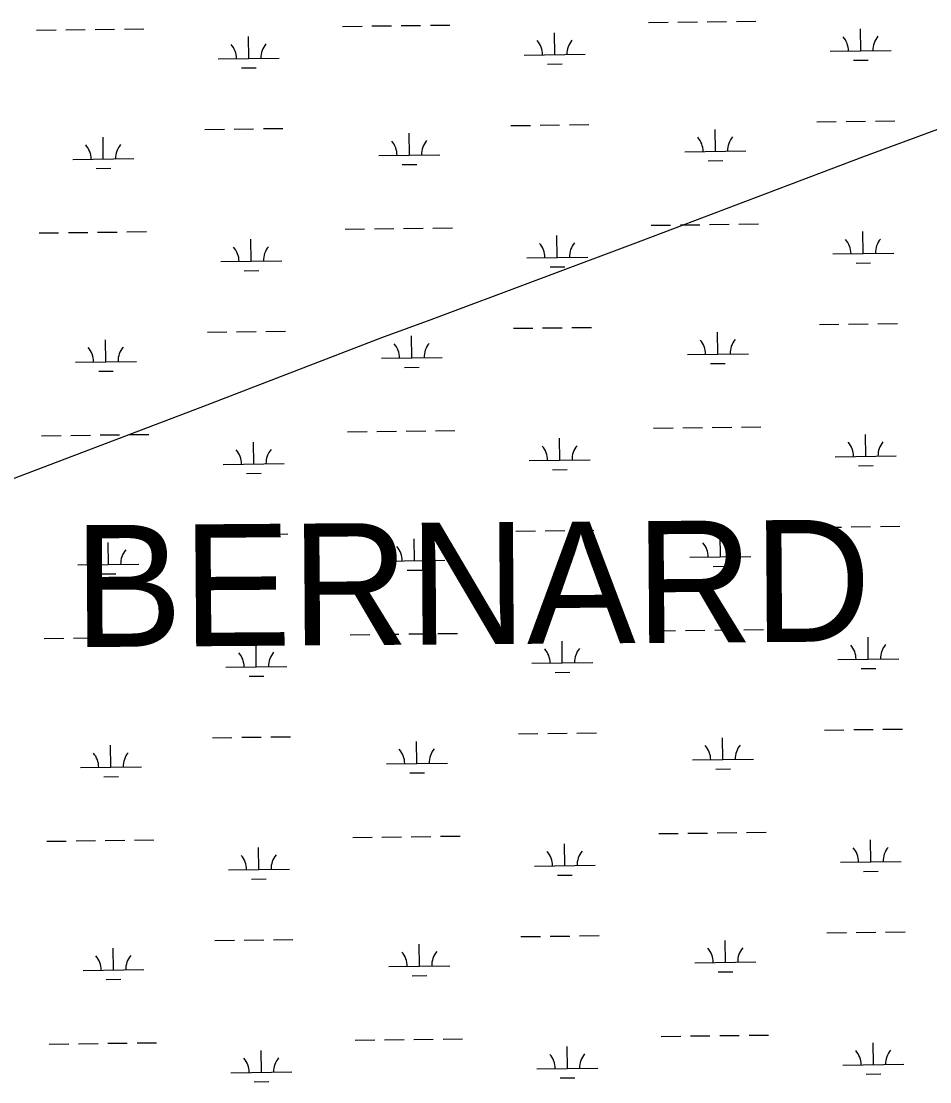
# Model space of a CAD drawing. Extents: x 3715084 to 3753216, y 488173 to 513963.
# Drawn here: x 3740818 to 3742309, y 508365 to 510105 of the extents above; entities that cross this region are included whole.
import ezdxf

# ---------------------------------------------------------------- set-up
doc = ezdxf.new("R2010")
doc.units = 0
for name, color, linetype in [('V-TOPO-GNAM-IDEN', 7, 'Continuous'), ('V-TOPO-SHOR', 7, 'Continuous'), ('V-WETL-SWMP', 7, 'Continuous')]:
    doc.layers.add(name, color=color, linetype=linetype)

msp = doc.modelspace()

# ---------------------------------------------------------------- linework, layer by layer
at = {"layer": 'V-TOPO-SHOR'}
msp.add_lwpolyline([(3739780.1, 508973.9), (3739843.1, 508995.2), (3740339.9, 509184.3), (3740450, 509225.2), (3740500.5, 509244), (3740773.3, 509342.9), (3741116.5, 509473.1), (3741409.9, 509586.1), (3741491, 509615.5), (3741835, 509745), (3742199, 509882.8), (3742546.8, 510011.2), (3742619.4, 510033)], dxfattribs=at)
at = {"layer": 'V-WETL-SWMP'}
for p, q in [((3740843.6, 510090.3), (3740875.6, 510090.7)), ((3740891.6, 510090.9), (3740923.6, 510091.3)), ((3740939.6, 510091.5), (3740971.6, 510091.9)), ((3740987.6, 510092.1), (3741019.6, 510092.5)), ((3741345.5, 510096.6), (3741377.5, 510097)), ((3741393.5, 510097.2), (3741425.5, 510097.6)), ((3741441.5, 510097.8), (3741473.5, 510098.2)), ((3741489.5, 510098.4), (3741521.5, 510098.8)), ((3741847.4, 510102.8), (3741879.4, 510103.2)), ((3741895.4, 510103.4), (3741927.4, 510103.8)), ((3741943.4, 510104), (3741975.4, 510104.4)), ((3741991.4, 510104.6), (3742023.4, 510105)), ((3742195.3, 510056.4), (3742194.8, 510092.4)), ((3741191.6, 510043.9), (3741191.1, 510079.9)), ((3741693.4, 510050.2), (3741693, 510086.2)), ((3742145.3, 510055.8), (3742245.3, 510057.1)), ((3741141.6, 510043.3), (3741241.6, 510044.5)), ((3741643.4, 510049.5), (3741743.4, 510050.8)), ((3742183.5, 510040.9), (3742207.5, 510041.2)), ((3741179.7, 510028.3), (3741203.7, 510028.6)), ((3741681.6, 510034.6), (3741705.6, 510034.9)), ((3741621.5, 509933.8), (3741653.5, 509934.2)), ((3741669.5, 509934.4), (3741701.5, 509934.8)), ((3741717.5, 509935), (3741749.5, 509935.4)), ((3742123.3, 509940.1), (3742155.3, 509940.5)), ((3742171.3, 509940.7), (3742203.3, 509941.1)), ((3742219.3, 509941.3), (3742251.3, 509941.7)), ((3740953.1, 509879), (3740952.7, 509915)), ((3741119.6, 509927.6), (3741151.6, 509928)), ((3741167.6, 509928.2), (3741199.6, 509928.6)), ((3741215.6, 509928.8), (3741247.6, 509929.2)), ((3741455, 509885.3), (3741454.5, 509921.3)), ((3741956.9, 509891.6), (3741956.4, 509927.6)), ((3740903.1, 509878.4), (3741003.1, 509879.7)), ((3741405, 509884.7), (3741505, 509885.9)), ((3741906.9, 509891), (3742006.9, 509892.2)), ((3740941.3, 509863.5), (3740965.3, 509863.8)), ((3741443.2, 509869.7), (3741467.2, 509870)), ((3741945.1, 509876), (3741969.1, 509876.3)), ((3740847.8, 509757.6), (3740879.8, 509758)), ((3740895.8, 509758.2), (3740927.8, 509758.6)), ((3740943.8, 509758.8), (3740975.8, 509759.2)), ((3740991.8, 509759.4), (3741023.8, 509759.8)), ((3741349.7, 509763.9), (3741381.7, 509764.3)), ((3741397.7, 509764.5), (3741429.7, 509764.9)), ((3741445.6, 509765.1), (3741477.6, 509765.5)), ((3741493.6, 509765.7), (3741525.6, 509766.1)), ((3741851.5, 509770.2), (3741883.5, 509770.6)), ((3741899.5, 509770.8), (3741931.5, 509771.2)), ((3741947.5, 509771.4), (3741979.5, 509771.8)), ((3741995.5, 509772), (3742027.5, 509772.4)), ((3742199.4, 509723.8), (3742199, 509759.8)), ((3741195.7, 509711.2), (3741195.3, 509747.2)), ((3741697.6, 509717.5), (3741697.1, 509753.5)), ((3742149.5, 509723.2), (3742249.4, 509724.4)), ((3741145.7, 509710.6), (3741245.7, 509711.9)), ((3741647.6, 509716.9), (3741747.6, 509718.1)), ((3742187.6, 509708.2), (3742211.6, 509708.5)), ((3741183.9, 509695.7), (3741207.9, 509696)), ((3741685.8, 509701.9), (3741709.8, 509702.2)), ((3741625.6, 509601.2), (3741657.6, 509601.6)), ((3741673.6, 509601.8), (3741705.6, 509602.2)), ((3741721.6, 509602.4), (3741753.6, 509602.8)), ((3742127.5, 509607.5), (3742159.5, 509607.9)), ((3742175.5, 509608.1), (3742207.5, 509608.5)), ((3742223.5, 509608.7), (3742255.5, 509609.1)), ((3741123.8, 509594.9), (3741155.7, 509595.3)), ((3741171.7, 509595.5), (3741203.7, 509595.9)), ((3741219.7, 509596.1), (3741251.7, 509596.5)), ((3741459.1, 509552.7), (3741458.7, 509588.7)), ((3741961, 509558.9), (3741960.6, 509594.9)), ((3740957.3, 509546.4), (3740956.8, 509582.4)), ((3741409.2, 509552), (3741509.1, 509553.3)), ((3741911, 509558.3), (3742011, 509559.6)), ((3740907.3, 509545.8), (3741007.3, 509547)), ((3741447.3, 509537.1), (3741471.3, 509537.4)), ((3741949.2, 509543.4), (3741973.2, 509543.7)), ((3740945.5, 509530.8), (3740969.5, 509531.1)), ((3741353.8, 509431.3), (3741385.8, 509431.7)), ((3741401.8, 509431.9), (3741433.8, 509432.3)), ((3741449.8, 509432.5), (3741481.8, 509432.9)), ((3741497.8, 509433.1), (3741529.8, 509433.5)), ((3741855.7, 509437.5), (3741887.7, 509437.9)), ((3741903.7, 509438.1), (3741935.7, 509438.5)), ((3741951.7, 509438.7), (3741983.7, 509439.1)), ((3741999.7, 509439.3), (3742031.7, 509439.7)), ((3740851.9, 509425), (3740883.9, 509425.4)), ((3740899.9, 509425.6), (3740931.9, 509426)), ((3740947.9, 509426.2), (3740979.9, 509426.6)), ((3740995.9, 509426.8), (3741027.9, 509427.2)), ((3741199.9, 509378.6), (3741199.4, 509414.6)), ((3741701.7, 509384.9), (3741701.3, 509420.9)), ((3742203.6, 509391.1), (3742203.2, 509427.1)), ((3741149.9, 509378), (3741249.9, 509379.2)), ((3741651.7, 509384.2), (3741751.7, 509385.5)), ((3742153.6, 509390.5), (3742253.6, 509391.8)), ((3742191.8, 509375.6), (3742215.8, 509375.9)), ((3741188.1, 509363), (3741212.1, 509363.3)), ((3741689.9, 509369.3), (3741713.9, 509369.6)), ((3742131.6, 509274.8), (3742163.6, 509275.2)), ((3742179.6, 509275.4), (3742211.6, 509275.8)), ((3742227.6, 509276), (3742259.6, 509276.4)), ((3741127.9, 509262.3), (3741159.9, 509262.7)), ((3741175.9, 509262.9), (3741207.9, 509263.3)), ((3741223.9, 509263.5), (3741255.9, 509263.9)), ((3741463.3, 509220), (3741462.9, 509256)), ((3741629.8, 509268.5), (3741661.8, 509268.9)), ((3741677.8, 509269.1), (3741709.8, 509269.5)), ((3741725.8, 509269.7), (3741757.8, 509270.1)), ((3741965.2, 509226.3), (3741964.7, 509262.3)), ((3740961.4, 509213.7), (3740961, 509249.7)), ((3741413.3, 509219.4), (3741513.3, 509220.6)), ((3741915.2, 509225.7), (3742015.2, 509226.9)), ((3740911.4, 509213.1), (3741011.4, 509214.4)), ((3741451.5, 509204.4), (3741475.5, 509204.7)), ((3741953.4, 509210.7), (3741977.4, 509211)), ((3740949.6, 509198.2), (3740973.6, 509198.5)), ((3741358, 509098.6), (3741390, 509099)), ((3741406, 509099.2), (3741438, 509099.6)), ((3741454, 509099.8), (3741486, 509100.2)), ((3741502, 509100.4), (3741534, 509100.8)), ((3741859.8, 509104.9), (3741891.8, 509105.3)), ((3741907.8, 509105.5), (3741939.8, 509105.9)), ((3741955.8, 509106.1), (3741987.8, 509106.5)), ((3742003.8, 509106.7), (3742035.8, 509107.1)), ((3740856.1, 509092.3), (3740888.1, 509092.7)), ((3740904.1, 509092.9), (3740936.1, 509093.3)), ((3740952.1, 509093.5), (3740984.1, 509093.9)), ((3741000.1, 509094.1), (3741032.1, 509094.5)), ((3741204, 509045.9), (3741203.6, 509081.9)), ((3741705.9, 509052.2), (3741705.4, 509088.2)), ((3742207.8, 509058.5), (3742207.3, 509094.5)), ((3741154, 509045.3), (3741254, 509046.6)), ((3741655.9, 509051.6), (3741755.9, 509052.8)), ((3742157.8, 509057.9), (3742257.8, 509059.1)), ((3741192.2, 509030.4), (3741216.2, 509030.7)), ((3741694.1, 509036.6), (3741718.1, 509036.9)), ((3742196, 509042.9), (3742220, 509043.2)), ((3742135.8, 508942.2), (3742167.8, 508942.6)), ((3742183.8, 508942.8), (3742215.8, 508943.2)), ((3742231.8, 508943.4), (3742263.8, 508943.8)), ((3741132.1, 508929.6), (3741164.1, 508930)), ((3741180.1, 508930.2), (3741212.1, 508930.6)), ((3741228.1, 508930.8), (3741260.1, 508931.2)), ((3741467.5, 508887.4), (3741467, 508923.4)), ((3741633.9, 508935.9), (3741665.9, 508936.3)), ((3741681.9, 508936.5), (3741713.9, 508936.9)), ((3741729.9, 508937.1), (3741761.9, 508937.5)), ((3741969.3, 508893.6), (3741968.9, 508929.6)), ((3740965.6, 508881.1), (3740965.1, 508917.1)), ((3741417.5, 508886.7), (3741517.5, 508888)), ((3741919.3, 508893), (3742019.3, 508894.3)), ((3740915.6, 508880.5), (3741015.6, 508881.7)), ((3741455.7, 508871.8), (3741479.7, 508872.1)), ((3741957.5, 508878.1), (3741981.5, 508878.4)), ((3740953.8, 508865.5), (3740977.8, 508865.8)), ((3741362.1, 508766), (3741394.1, 508766.4)), ((3741410.1, 508766.6), (3741442.1, 508767)), ((3741458.1, 508767.2), (3741490.1, 508767.6)), ((3741506.1, 508767.8), (3741538.1, 508768.2)), ((3741864, 508772.2), (3741896, 508772.6)), ((3741912, 508772.8), (3741944, 508773.2)), ((3741960, 508773.4), (3741992, 508773.8)), ((3742008, 508774), (3742040, 508774.4)), ((3740860.3, 508759.7), (3740892.3, 508760.1)), ((3740908.3, 508760.3), (3740940.3, 508760.7)), ((3740956.3, 508760.9), (3740988.3, 508761.3)), ((3741004.2, 508761.5), (3741036.2, 508761.9)), ((3741208.2, 508713.3), (3741207.7, 508749.3)), ((3741710.1, 508719.6), (3741709.6, 508755.6)), ((3742211.9, 508725.8), (3742211.5, 508761.8)), ((3741158.2, 508712.7), (3741258.2, 508713.9)), ((3741660.1, 508718.9), (3741760, 508720.2)), ((3742161.9, 508725.2), (3742261.9, 508726.5)), ((3741196.4, 508697.7), (3741220.4, 508698)), ((3741698.2, 508704), (3741722.2, 508704.3)), ((3742200.1, 508710.3), (3742224.1, 508710.6)), ((3742140, 508609.5), (3742172, 508609.9)), ((3742188, 508610.1), (3742220, 508610.5)), ((3742236, 508610.7), (3742268, 508611.1)), ((3741136.2, 508597), (3741168.2, 508597.4)), ((3741184.2, 508597.6), (3741216.2, 508598)), ((3741232.2, 508598.2), (3741264.2, 508598.6)), ((3741638.1, 508603.2), (3741670.1, 508603.6)), ((3741686.1, 508603.8), (3741718.1, 508604.2)), ((3741734.1, 508604.4), (3741766.1, 508604.8)), ((3741973.5, 508561), (3741973, 508597)), ((3740969.8, 508548.4), (3740969.3, 508584.4)), ((3741471.6, 508554.7), (3741471.2, 508590.7)), ((3741923.5, 508560.4), (3742023.5, 508561.6)), ((3740919.8, 508547.8), (3741019.7, 508549.1)), ((3741421.6, 508554.1), (3741521.6, 508555.3)), ((3741961.7, 508545.4), (3741985.7, 508545.7)), ((3740957.9, 508532.9), (3740981.9, 508533.2)), ((3741459.8, 508539.1), (3741483.8, 508539.4)), ((3741510.3, 508435.1), (3741542.3, 508435.5)), ((3741868.2, 508439.6), (3741900.2, 508440)), ((3741916.2, 508440.2), (3741948.1, 508440.6)), ((3741964.1, 508440.8), (3741996.1, 508441.2)), ((3742012.1, 508441.4), (3742044.1, 508441.8)), ((3740864.4, 508427), (3740896.4, 508427.4)), ((3740912.4, 508427.6), (3740944.4, 508428)), ((3740960.4, 508428.2), (3740992.4, 508428.6)), ((3741008.4, 508428.8), (3741040.4, 508429.2)), ((3741366.3, 508433.3), (3741398.3, 508433.7)), ((3741414.3, 508433.9), (3741446.3, 508434.3)), ((3741462.3, 508434.5), (3741494.3, 508434.9)), ((3741714.2, 508386.9), (3741713.8, 508422.9)), ((3742216.1, 508393.2), (3742215.6, 508429.2)), ((3741212.3, 508380.7), (3741211.9, 508416.6)), ((3741664.2, 508386.3), (3741764.2, 508387.5)), ((3742166.1, 508392.6), (3742266.1, 508393.8)), ((3741162.3, 508380), (3741262.3, 508381.3)), ((3741702.4, 508371.3), (3741726.4, 508371.6)), ((3742204.3, 508377.6), (3742228.3, 508377.9)), ((3741200.5, 508365.1), (3741224.5, 508365.4))]:
    msp.add_line(p, q, dxfattribs=at)
for centre, start, end in [((3741638.2, 510050), 359.9442, 41.4878), ((3741748.7, 510051.3), 139.9442, 181.4878), ((3742140, 510056.2), 359.9442, 41.4878), ((3742250.5, 510057.6), 139.9442, 181.4878), ((3741136.3, 510043.7), 359.9442, 41.4878), ((3741246.8, 510045.1), 139.9442, 181.4878), ((3741901.6, 509891.4), 359.9442, 41.4878), ((3742012.1, 509892.8), 139.9442, 181.4878), ((3740897.9, 509878.8), 359.9442, 41.4878), ((3741008.4, 509880.2), 139.9442, 181.4878), ((3741399.7, 509885.1), 359.9442, 41.4878), ((3741510.2, 509886.5), 139.9442, 181.4878), ((3741642.3, 509717.3), 359.9442, 41.4878), ((3741752.8, 509718.7), 139.9442, 181.4878), ((3742144.2, 509723.6), 359.9442, 41.4878), ((3742254.7, 509725), 139.9442, 181.4878), ((3741140.5, 509711), 359.9442, 41.4878), ((3741250.9, 509712.4), 139.9442, 181.4878), ((3740902, 509546.2), 359.9442, 41.4878), ((3741012.5, 509547.6), 139.9442, 181.4878), ((3741403.9, 509552.4), 359.9442, 41.4878), ((3741514.4, 509553.8), 139.9442, 181.4878), ((3741905.8, 509558.7), 359.9442, 41.4878), ((3742016.3, 509560.1), 139.9442, 181.4878), ((3742148.4, 509390.9), 359.9442, 41.4878), ((3742258.8, 509392.3), 139.9442, 181.4878), ((3741144.6, 509378.4), 359.9442, 41.4878), ((3741255.1, 509379.8), 139.9442, 181.4878), ((3741646.5, 509384.7), 359.9442, 41.4878), ((3741757, 509386), 139.9442, 181.4878), ((3740906.2, 509213.5), 359.9442, 41.4878), ((3741016.7, 509214.9), 139.9442, 181.4878), ((3741408.1, 509219.8), 359.9442, 41.4878), ((3741518.5, 509221.2), 139.9442, 181.4878), ((3741909.9, 509226.1), 359.9442, 41.4878), ((3742020.4, 509227.5), 139.9442, 181.4878), ((3742152.5, 509058.3), 359.9442, 41.4878), ((3742263, 509059.7), 139.9442, 181.4878), ((3741148.8, 509045.7), 359.9442, 41.4878), ((3741259.3, 509047.1), 139.9442, 181.4878), ((3741650.7, 509052), 359.9442, 41.4878), ((3741761.1, 509053.4), 139.9442, 181.4878), ((3741412.2, 508887.2), 359.9442, 41.4878), ((3741522.7, 508888.5), 139.9442, 181.4878), ((3741914.1, 508893.4), 359.9442, 41.4878), ((3742024.6, 508894.8), 139.9442, 181.4878), ((3740910.4, 508880.9), 359.9442, 41.4878), ((3741020.8, 508882.3), 139.9442, 181.4878), ((3742156.7, 508725.6), 359.9442, 41.4878), ((3742267.2, 508727), 139.9442, 181.4878), ((3741152.9, 508713.1), 359.9442, 41.4878), ((3741263.4, 508714.5), 139.9442, 181.4878), ((3741654.8, 508719.4), 359.9442, 41.4878), ((3741765.3, 508720.7), 139.9442, 181.4878), ((3741416.4, 508554.5), 359.9442, 41.4878), ((3741526.9, 508555.9), 139.9442, 181.4878), ((3741918.2, 508560.8), 359.9442, 41.4878), ((3742028.7, 508562.2), 139.9442, 181.4878), ((3740914.5, 508548.2), 359.9442, 41.4878), ((3741025, 508549.6), 139.9442, 181.4878), ((3741157.1, 508380.4), 359.9442, 41.4878), ((3741267.6, 508381.8), 139.9442, 181.4878), ((3741659, 508386.7), 359.9442, 41.4878), ((3741769.4, 508388.1), 139.9442, 181.4878), ((3742160.8, 508393), 359.9442, 41.4878), ((3742271.3, 508394.4), 139.9442, 181.4878)]:
    msp.add_arc(centre, 35.2, start, end, dxfattribs=at)

# ---------------------------------------------------------------- texts
at = {"layer": 'V-TOPO-GNAM-IDEN'}
msp.add_text('BERNARD', height=200, rotation=0.418, dxfattribs=at).set_placement((3740905.1, 509078.1))

doc.saveas('drawing.dxf')
